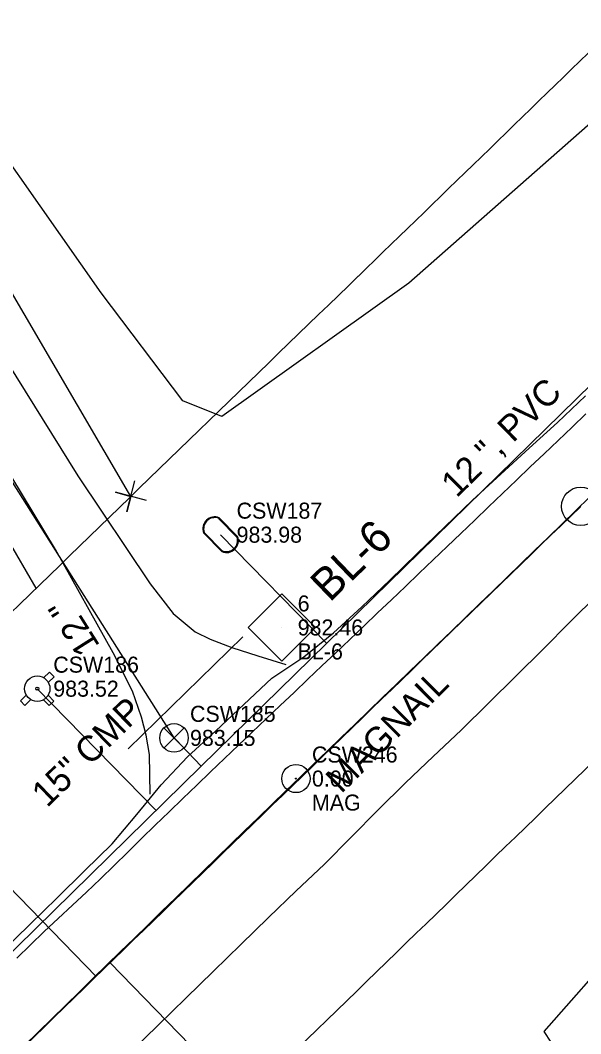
# Model space of a CAD drawing. Extents: x 1182322 to 1186765, y 572295 to 575411.
# Drawn here: x 1185075.6 to 1185163.2, y 574684.8 to 574843 of the extents above; entities that cross this region are included whole.
import ezdxf

# ---------------------------------------------------------------- set-up
doc = ezdxf.new("R2010")
doc.units = 0
for name, color, linetype in [('COGO Default Chain', 7, 'Continuous'), ('CTL Secondary Horizontal and Vertical CELL', 7, 'Continuous'), ('CTL Secondary Horizontal and Vertical Cogo Comment', 7, 'Continuous'), ('CTL Secondary Horizontal and Vertical Cogo Elevation', 7, 'Continuous'), ('CTL Secondary Horizontal and Vertical Cogo Number', 7, 'Continuous'), ('CTL Secondary Horizontal and Vertical Text', 7, 'Continuous'), ('Exist Horizontal Alignment', 7, 'Continuous'), ('Exist Horizontal Alignment Point', 7, 'Continuous'), ('Exist Property Corner CELL', 7, 'Continuous'), ('Exist Property Iron Pin CELL', 7, 'Continuous'), ('Exist Property Iron Pin Cogo Comment', 7, 'Continuous'), ('Exist Property Iron Pin Cogo Elevation', 7, 'Continuous'), ('Exist Property Iron Pin Cogo Number', 7, 'Continuous'), ('Exist Property Iron Pin Text', 7, 'Continuous'), ('Exist Property Line', 7, 'Continuous'), ('Exist Right of Way Easement Line', 7, 'Continuous'), ('Exist Right of Way Line', 7, 'Continuous'), ('Exist Right of Way Width CELL', 7, 'Continuous'), ('Exist Roads EOP', 7, 'Continuous'), ('Exist Roads EOT', 7, 'Continuous'), ('Exist Roads Soil', 7, 'Continuous'), ('Exist Structure Minor Pipes CMP 15 Inch', 7, 'Continuous'), ('Exist Structure Minor Pipes CMP 15 Inch Text', 7, 'Continuous'), ('Exist Utilities Water Fire Hydrant CELL', 7, 'Continuous'), ('Exist Utilities Water Fire Hydrant Cogo Elevation', 7, 'Continuous'), ('Exist Utilities Water Fire Hydrant Cogo Number', 7, 'Continuous'), ('Exist Utilities Water Meter CELL', 7, 'Continuous'), ('Exist Utilities Water Meter Cogo Elevation', 7, 'Continuous'), ('Exist Utilities Water Meter Cogo Number', 7, 'Continuous'), ('Exist Utilities Water UG Line SUE LOS C', 7, 'Continuous'), ('Exist Utilities Water UG Line SUE LOS C Text', 7, 'Continuous'), ('Exist Utilities Water Valve CELL', 7, 'Continuous'), ('Exist Utilities Water Valve Cogo Elevation', 7, 'Continuous'), ('Exist Utilities Water Valve Cogo Number', 7, 'Continuous'), ('Exist Vegetation Woods Line', 7, 'Continuous')]:
    doc.layers.add(name, color=color, linetype=linetype)

msp = doc.modelspace()

# ---------------------------------------------------------------- linework, layer by layer
at = {"layer": 'COGO Default Chain'}
msp.add_arc((1211496.85, 547519.36), 37893.3, 134.022628, 134.231777, dxfattribs=at)
at = {"layer": 'CTL Secondary Horizontal and Vertical CELL'}
msp.add_line((1185116.47, 574748.23), (1185116.47, 574748.23), dxfattribs=at)
msp.add_lwpolyline([(1185111.25, 574748.24), (1185116.49, 574753.49), (1185121.74, 574748.24), (1185116.5, 574742.99)], close=True, dxfattribs=at)
at = {"layer": 'Exist Horizontal Alignment'}
msp.add_arc((1211496.85, 547519.36), 37893.3, 134.022628, 134.231777, dxfattribs=at)
at = {"layer": 'Exist Horizontal Alignment Point'}
msp.add_circle((1185163.19, 574767.13), 3, dxfattribs=at)
at = {"layer": 'Exist Property Corner CELL'}
msp.add_line((1185092.91, 574768.69), (1185092.91, 574768.69), dxfattribs=at)
msp.add_lwpolyline([(1185095.33, 574768.06), (1185090.49, 574769.33), (1185092.91, 574768.69), (1185092.28, 574766.27), (1185093.54, 574771.11)], dxfattribs=at)
at = {"layer": 'Exist Property Iron Pin CELL'}
for radius in [2.2, 0.0707]:
    msp.add_circle((1185118.7, 574724.64), radius, dxfattribs=at)
at = {"layer": 'Exist Property Line'}
msp.add_line((1185092.91, 574768.69), (1184980.09, 574961.44), dxfattribs=at)
at = {"layer": 'Exist Right of Way Easement Line'}
msp.add_line((1185078.13, 574754.36), (1184914.88, 575033.25), dxfattribs=at)
at = {"layer": 'Exist Right of Way Line'}
for centre, radius, start, end in [((1175733.04, 584524.62), 13519.69, 314.022628, 314.264731), ((1211496.85, 547519.36), 37943.3, 134.022628, 134.231777), ((1211496.85, 547519.36), 37863.3, 134.022628, 134.231777)]:
    msp.add_arc(centre, radius, start, end, dxfattribs=at)
at = {"layer": 'Exist Right of Way Width CELL'}
for p, q in [((1185087.47, 574693.74), (1185065.48, 574716.36)), ((1185089.69, 574695.9), (1185121.7, 574662.97))]:
    msp.add_line(p, q, dxfattribs=at)
at = {"layer": 'Exist Roads EOP'}
for points in [[(1185072.81, 574697.66), (1185077.11, 574701.85), (1185081.4, 574706.04), (1185085.69, 574710.24), (1185089.97, 574714.44), (1185093.83, 574719.03), (1185097.66, 574723.65), (1185101.77, 574728.02), (1185106.16, 574732.11), (1185110.55, 574736.2), (1185114.94, 574740.29), (1185119.91, 574743.64), (1185124.59, 574747.4), (1185129, 574751.47), (1185133.35, 574755.6), (1185137.66, 574759.77), (1185141.97, 574763.94), (1185146.29, 574768.11), (1185150.7, 574772.17), (1185155.14, 574776.21), (1185159.58, 574780.24), (1185163.94, 574784.36)], [(1185183.09, 574769.97), (1185178.71, 574765.86), (1185174.37, 574761.73), (1185170.07, 574757.54), (1185165.82, 574753.31), (1185161.56, 574749.08), (1185157.3, 574744.86), (1185153.04, 574740.64), (1185148.78, 574736.42), (1185144.49, 574732.22), (1185140.14, 574728.09), (1185135.79, 574723.96), (1185131.52, 574719.75), (1185127.31, 574715.47), (1185123.09, 574711.21), (1185118.73, 574707.09), (1185114.39, 574702.94), (1185110.1, 574698.74), (1185105.81, 574694.56), (1185101.51, 574690.37), (1185097.22, 574686.18), (1185092.92, 574682)]]:
    msp.add_lwpolyline(points, dxfattribs=at)
at = {"layer": 'Exist Roads EOT'}
for points in [[(1185075.08, 574696.6), (1185077.24, 574698.68), (1185079.39, 574700.76), (1185081.57, 574702.82), (1185083.77, 574704.87), (1185085.97, 574706.91), (1185088.15, 574708.97), (1185090.29, 574711.07), (1185092.43, 574713.17), (1185094.57, 574715.28), (1185096.72, 574717.36), (1185098.88, 574719.44), (1185101.05, 574721.52), (1185103.21, 574723.6), (1185105.37, 574725.68), (1185107.53, 574727.76), (1185109.7, 574729.83), (1185111.88, 574731.89), (1185114.06, 574733.96), (1185116.24, 574736.02), (1185118.41, 574738.08), (1185120.58, 574740.15), (1185122.76, 574742.22), (1185124.93, 574744.29), (1185127.1, 574746.36), (1185129.28, 574748.42), (1185131.45, 574750.49), (1185133.62, 574752.56), (1185135.79, 574754.63), (1185137.96, 574756.7), (1185140.13, 574758.78), (1185142.3, 574760.85), (1185144.46, 574762.92), (1185146.63, 574765), (1185148.79, 574767.08), (1185150.95, 574769.16), (1185153.13, 574771.22), (1185155.31, 574773.28), (1185157.5, 574775.33), (1185159.68, 574777.39), (1185161.83, 574779.48), (1185163.97, 574781.58)], [(1185164.58, 574768.59), (1185162.43, 574766.5), (1185160.28, 574764.41), (1185158.13, 574762.32), (1185155.97, 574760.23), (1185153.82, 574758.15), (1185151.67, 574756.06), (1185149.51, 574753.97), (1185147.36, 574751.89), (1185145.2, 574749.8), (1185143.04, 574747.72), (1185140.88, 574745.64), (1185138.72, 574743.55), (1185136.56, 574741.47), (1185134.4, 574739.39), (1185132.24, 574737.31), (1185130.09, 574735.22), (1185127.93, 574733.14), (1185125.77, 574731.06), (1185123.61, 574728.98), (1185121.45, 574726.89), (1185119.3, 574724.81), (1185117.14, 574722.72), (1185114.98, 574720.64), (1185112.83, 574718.55), (1185110.67, 574716.47), (1185108.51, 574714.38), (1185106.36, 574712.29), (1185104.21, 574710.2), (1185102.06, 574708.11), (1185099.91, 574706.02), (1185097.76, 574703.93), (1185095.61, 574701.83), (1185093.46, 574699.74), (1185091.31, 574697.65), (1185089.16, 574695.56), (1185087.01, 574693.46), (1185084.87, 574691.37), (1185082.73, 574689.27), (1185080.59, 574687.16), (1185078.45, 574685.06), (1185076.31, 574682.96)]]:
    msp.add_lwpolyline(points, dxfattribs=at)
at = {"layer": 'Exist Roads Soil'}
for points in [[(1185001.72, 574912.16), (1185003.55, 574909.24), (1185012.81, 574892.62), (1185024.38, 574873.43), (1185037.85, 574849.82), (1185052.61, 574825.07), (1185060.81, 574811.15), (1185072.23, 574791.73), (1185084.6, 574771.88), (1185095.93, 574755.03), (1185099.54, 574750.41), (1185102.93, 574747.53), (1185105.3, 574746.4), (1185108.69, 574745.11), (1185112.75, 574743.8), (1185117.14, 574742.47)], [(1185095.95, 574722.21), (1185095.84, 574728.42), (1185095.28, 574731.43), (1185094.55, 574734.22), (1185093.15, 574738.29), (1185090.17, 574744.28), (1185081.14, 574760.39), (1185067.29, 574783.24), (1185054.89, 574803.35), (1185047.29, 574816.05), (1185037.57, 574832.77), (1185029.91, 574845.92), (1185021.44, 574860.53), (1185012.46, 574875.48), (1185003.49, 574890.77), (1184993.99, 574904.98)]]:
    msp.add_lwpolyline(points, dxfattribs=at)
at = {"layer": 'Exist Structure Minor Pipes CMP 15 Inch'}
msp.add_line((1185092.47, 574729.3), (1185110.4, 574746.77), dxfattribs=at)
at = {"layer": 'Exist Utilities Water Fire Hydrant CELL'}
msp.add_line((1185078.29, 574738.67), (1185078.29, 574738.67), dxfattribs=at)
for points in [[(1185080.01, 574739.64), (1185080.93, 574740.54), (1185080.21, 574741.27), (1185079.27, 574740.35)], [(1185077.28, 574736.96), (1185076.36, 574736.06), (1185075.65, 574736.79), (1185076.58, 574737.71)], [(1185079.26, 574736.94), (1185080.16, 574736.02), (1185080.9, 574736.74), (1185079.99, 574737.66)]]:
    msp.add_lwpolyline(points, dxfattribs=at)
for radius in [1.98, 0.243]:
    msp.add_circle((1185078.29, 574738.67), radius, dxfattribs=at)
at = {"layer": 'Exist Utilities Water Meter CELL'}
msp.add_line((1185106.93, 574762.71), (1185106.93, 574762.71), dxfattribs=at)
for points in [[(1185106.61, 574765.26), (1185109.49, 574762.33)], [(1185106.71, 574765.35), (1185109.58, 574762.43)], [(1185107.14, 574760.06), (1185104.29, 574762.97)], [(1185107.24, 574760.16), (1185104.38, 574763.07)]]:
    msp.add_lwpolyline(points, dxfattribs=at)
for centre, radius, start, end in [((1185106.02, 574763.63), 1.86, 68.1698, 200.8299), ((1185106.01, 574763.64), 1.73, 69.6487, 199.3943), ((1185107.85, 574761.78), 1.86, 247.6995, 20.5009), ((1185107.84, 574761.79), 1.73, 249.8224, 18.3038)]:
    msp.add_arc(centre, radius, start, end, dxfattribs=at)
at = {"layer": 'Exist Utilities Water UG Line SUE LOS C'}
for p, q in [((1185106.93, 574762.71), (1185123.53, 574745.74)), ((1185078.29, 574738.67), (1185096.87, 574719.67))]:
    msp.add_line(p, q, dxfattribs=at)
for points in [[(1184698.37, 574456.58), (1184835.97, 574463.78), (1185103.91, 574726.55), (1185431.28, 575046.78)], [(1185103.91, 574726.55), (1185099.65, 574730.99), (1184970.48, 574935.12), (1184975.79, 575032.78)]]:
    msp.add_lwpolyline(points, dxfattribs=at)
at = {"layer": 'Exist Utilities Water Valve CELL'}
msp.add_lwpolyline([(1185101.22, 574732.56), (1185098.07, 574729.41), (1185099.65, 574730.99), (1185101.22, 574729.41), (1185098.07, 574732.56)], dxfattribs=at)
msp.add_circle((1185099.65, 574730.99), 2.23, dxfattribs=at)
at = {"layer": 'Exist Vegetation Woods Line'}
for points in [[(1185089.66, 574993.94), (1185105.16, 574955.52), (1185116.98, 574927.11), (1185141.19, 574900.83), (1185141.32, 574883.78), (1185149, 574875.31), (1185180.69, 574860.35), (1185180.82, 574849.87), (1185174.7, 574835.75), (1185136.32, 574801.97)], [(1185136.32, 574801.97), (1185107.14, 574781.18), (1185101.05, 574783.61), (1185088.26, 574800.48), (1185062.44, 574837.22), (1185033.27, 574886.07), (1185011.47, 574921.21)], [(1185169.52, 574698.78), (1185179.75, 574700.09), (1185200.52, 574720.87), (1185222.27, 574734.14), (1185232.01, 574723.32), (1185230.36, 574699.75), (1185172.29, 574678.87), (1185164.16, 574680.82), (1185158.56, 574683.47), (1185157.49, 574685.14), (1185169.52, 574698.78)]]:
    msp.add_lwpolyline(points, dxfattribs=at)

# ---------------------------------------------------------------- texts
at = {"layer": 'CTL Secondary Horizontal and Vertical Cogo Comment'}
msp.add_text('BL-6', height=2.5, dxfattribs=at).set_placement((1185118.97, 574743.23))
at = {"layer": 'CTL Secondary Horizontal and Vertical Cogo Elevation'}
msp.add_text('982.46', height=2.5, dxfattribs=at).set_placement((1185118.97, 574746.98))
at = {"layer": 'CTL Secondary Horizontal and Vertical Cogo Number'}
msp.add_text('6', height=2.5, dxfattribs=at).set_placement((1185118.97, 574750.73))
at = {"layer": 'CTL Secondary Horizontal and Vertical Text'}
msp.add_text('BL-6', height=5, rotation=43.9682, dxfattribs=at).set_placement((1185123.96, 574752.05))
at = {"layer": 'Exist Property Iron Pin Cogo Comment'}
msp.add_text('MAG', height=2.5, dxfattribs=at).set_placement((1185121.2, 574719.64))
at = {"layer": 'Exist Property Iron Pin Cogo Elevation'}
msp.add_text('0.00', height=2.5, dxfattribs=at).set_placement((1185121.2, 574723.39))
at = {"layer": 'Exist Property Iron Pin Cogo Number'}
msp.add_text('CSW246', height=2.5, dxfattribs=at).set_placement((1185121.2, 574727.14))
at = {"layer": 'Exist Property Iron Pin Text'}
msp.add_text('MAGNAIL', height=4, rotation=44.9475, dxfattribs=at).set_placement((1185125.79, 574722.18))
at = {"layer": 'Exist Structure Minor Pipes CMP 15 Inch Text'}
msp.add_text('15" CMP', height=4, rotation=44.2318, dxfattribs=at).set_placement((1185079.83, 574720.01))
at = {"layer": 'Exist Utilities Water Fire Hydrant Cogo Elevation'}
msp.add_text('983.52', height=2.5, dxfattribs=at).set_placement((1185080.79, 574737.42))
at = {"layer": 'Exist Utilities Water Fire Hydrant Cogo Number'}
msp.add_text('CSW186', height=2.5, dxfattribs=at).set_placement((1185080.79, 574741.17))
at = {"layer": 'Exist Utilities Water Meter Cogo Elevation'}
msp.add_text('983.98', height=2.5, dxfattribs=at).set_placement((1185109.43, 574761.46))
at = {"layer": 'Exist Utilities Water Meter Cogo Number'}
msp.add_text('CSW187', height=2.5, dxfattribs=at).set_placement((1185109.43, 574765.21))
at = {"layer": 'Exist Utilities Water UG Line SUE LOS C Text'}
for s, rotation, p in [('12 ", PVC', 44.3685, (1185143.8, 574768.36)), ('12 "', 122.3231, (1185088.17, 574745.39))]:
    msp.add_text(s, height=4, rotation=rotation, dxfattribs=at).set_placement(p)
at = {"layer": 'Exist Utilities Water Valve Cogo Elevation'}
msp.add_text('983.15', height=2.5, dxfattribs=at).set_placement((1185102.15, 574729.74))
at = {"layer": 'Exist Utilities Water Valve Cogo Number'}
msp.add_text('CSW185', height=2.5, dxfattribs=at).set_placement((1185102.15, 574733.49))

doc.saveas('drawing.dxf')
